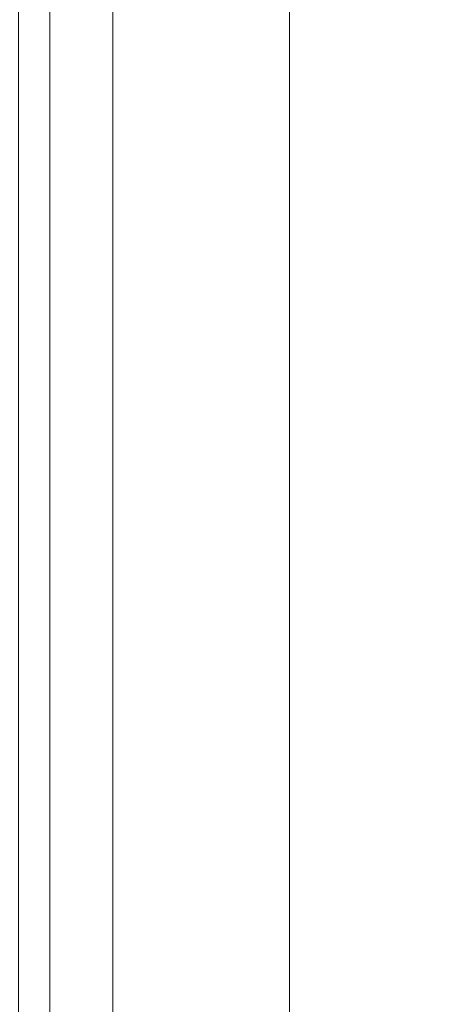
# Model space of a CAD drawing. Header units: inches. Extents: x -412 to -304, y -62 to 18.
# Tile 275 of 656: x -360.296 to -359.756, y -31.147 to -29.916. Entities that reach past the tile are written whole.
import ezdxf

# ---------------------------------------------------------------- set-up
doc = ezdxf.new("R2010")
doc.units = ezdxf.units.IN
doc.header["$LTSCALE"] = 32
doc.header["$MEASUREMENT"] = 0
doc.linetypes.add('Dash Style-1', pattern=[0.083328, 0.041656, -0.041672])
for name, color, linetype, lineweight in [('Black', 7, 'Continuous', 18), ('DashLineFill', 7, 'Dash Style-1', 13), ('Drawing', 7, 'Continuous', 18), ('Metal_HtAdjMech', 7, 'Continuous', 18), ('None', 7, 'Continuous', 18), ('SolidLine', 7, 'Continuous', 15), ('Wood_1-H', 7, 'Continuous', 13)]:
    doc.layers.add(name, color=color, linetype=linetype, lineweight=lineweight)

# ---------------------------------------------------------------- blocks, each defined once
blk = doc.blocks.new('Group-20')
at = {"layer": 'Black'}
for points in [[(-34.5479, 16.5361, 28.9791), (34.5479, 16.5361, 28.9791), (34.5479, -16.5361, 28.9791), (-34.5479, -16.5361, 28.9791)], [(-34.5479, 16.5361, 27.7008), (34.5479, 16.5361, 27.7008), (34.5479, -16.5361, 27.7008), (-34.5479, -16.5361, 27.7008)]]:
    blk.add_3dface(points, dxfattribs=at)
at = {"layer": 'Wood_1-H'}
for points in [[(-35.9649, 17.9531, 28.9988), (35.9649, 17.9531, 28.9988), (35.9649, -17.9531, 28.9988), (-35.9649, -17.9531, 28.9988)], [(-35.9649, 17.9531, 28.9791), (35.9649, 17.9531, 28.9791), (35.9649, -17.9531, 28.9791), (-35.9649, -17.9531, 28.9791)]]:
    blk.add_3dface(points, dxfattribs=at)
blk = doc.blocks.new('MpHtAdjTrough-1095 (3D)')
at = {"layer": 'Black'}
for points in [[(-17.3622, -4.0547, -1.5537), (17.3622, -4.0547, -1.5537), (17.3622, 2.5995, -3.9756), (-17.3622, 2.5995, -3.9756)], [(-17.3622, 2.5917, -4.0365), (17.3622, 2.5917, -4.0365), (17.3622, -4.0751, -1.6099), (-17.3622, -4.0751, -1.6099)]]:
    blk.add_3dface(points, dxfattribs=at)
blk = doc.blocks.new('MPHtAdj-PowerUnit (3D)')
at = {"layer": 'Metal_HtAdjMech'}
blk.add_3dface([(-8.6097, -1.8857, -1.7165), (-17.1646, -1.8857, -1.7165), (-17.1646, 1.8151, -1.7165), (-8.6097, 1.8151, -1.7165)], dxfattribs=at)
for points, invisible_edges in [([(-8.1866, -1.4627, -0.1575), (-17.5706, -1.6792, -0.1575), (-17.5679, -1.7173, -0.1575), (-17.5608, -1.7367, -0.1575)], 9), ([(-8.2139, -1.7366, -0.1575), (-8.2068, -1.7173, -0.1575), (-8.1866, -1.4627, -0.1575), (-17.5608, -1.7367, -0.1575)], 12), ([(-8.2139, -1.7366, -0.1575), (-17.5608, -1.7367, -0.1575), (-17.4671, -1.8691, -0.1575)], 9), ([(-17.4671, -1.8691, -0.1575), (-17.4349, -1.8857, -0.1575), (-8.3397, -1.8857, -0.1575), (-8.2139, -1.7366, -0.1575)], 12), ([(-8.3397, -1.8857, -0.1575), (-17.4349, -1.8857, -0.1575), (-17.1646, -1.8857, -1.7165), (-8.6097, -1.8857, -1.7165)], 10)]:
    blk.add_3dface(points, dxfattribs=dict(at, invisible_edges=invisible_edges))
blk = doc.blocks.new('TEK04-FrameB (3D)')
at = {"layer": 'Metal_HtAdjMech'}
for points, invisible_edges in [([(0, -0.3774, 10.1183), (20.5709, -0.3774, 10.1183), (20.5709, -0.374, 10.1181), (0, -0.374, 10.1181)], 1), ([(0, -0.3809, 10.1187), (20.5709, -0.3809, 10.1187), (20.5709, -0.3774, 10.1183), (0, -0.3774, 10.1183)], 5), ([(0, -0.3842, 10.1195), (20.5709, -0.3842, 10.1195), (20.5709, -0.3809, 10.1187), (0, -0.3809, 10.1187)], 5), ([(20.5709, -0.3774, 11.5353), (8.5728, -0.3774, 11.5353), (8.5728, -0.374, 11.5354), (20.1772, -0.374, 11.5354)], 9), ([(8.5728, -0.3774, 11.5353), (20.5709, -0.3774, 11.5353), (20.5709, -0.3809, 11.5348), (8.5728, -0.3809, 11.5348)], 5), ([(8.5728, -0.3809, 11.5348), (20.5709, -0.3809, 11.5348), (20.5709, -0.3842, 11.5341), (8.5728, -0.3842, 11.5341)], 5), ([(9.252, -0.374, 10.0394), (20.5709, -0.374, 10.0394), (20.5709, -0.3843, 10.0398), (9.252, -0.3843, 10.0398)], 4), ([(9.7047, -0.3843, 11.6137), (18.9567, -0.3843, 11.6137), (18.9567, -0.374, 11.6142), (9.7047, -0.374, 11.6142)], 1), ([(0, -0.3875, 10.1205), (20.5709, -0.3875, 10.1205), (20.5709, -0.3842, 10.1195), (0, -0.3842, 10.1195)], 5), ([(0, -0.3907, 10.1218), (20.5709, -0.3907, 10.1218), (20.5709, -0.3875, 10.1205), (0, -0.3875, 10.1205)], 5), ([(0, -0.3937, 10.1234), (20.5709, -0.3937, 10.1234), (20.5709, -0.3907, 10.1218), (0, -0.3907, 10.1218)], 5), ([(0, -0.3966, 10.1252), (20.5709, -0.3966, 10.1252), (20.5709, -0.3937, 10.1234), (0, -0.3937, 10.1234)], 5), ([(8.5728, -0.3842, 11.5341), (20.5709, -0.3842, 11.5341), (20.5709, -0.3875, 11.5331), (8.5728, -0.3875, 11.5331)], 5), ([(8.5728, -0.3875, 11.5331), (20.5709, -0.3875, 11.5331), (20.5709, -0.3907, 11.5317), (8.5728, -0.3907, 11.5317)], 5), ([(8.5728, -0.3907, 11.5317), (20.5709, -0.3907, 11.5317), (20.5709, -0.3937, 11.5302), (8.5728, -0.3937, 11.5302)], 5), ([(8.5728, -0.3937, 11.5302), (20.5709, -0.3937, 11.5302), (20.5709, -0.3966, 11.5283), (8.5728, -0.3966, 11.5283)], 5), ([(9.252, -0.3843, 10.0398), (20.5709, -0.3843, 10.0398), (20.5709, -0.3945, 10.0412), (9.252, -0.3945, 10.0412)], 5), ([(9.7047, -0.3945, 11.6124), (18.9567, -0.3945, 11.6124), (18.9567, -0.3843, 11.6137), (9.7047, -0.3843, 11.6137)], 5), ([(0, -0.3993, 10.1273), (20.5709, -0.3993, 10.1273), (20.5709, -0.3966, 10.1252), (0, -0.3966, 10.1252)], 5), ([(0, -0.4019, 10.1296), (20.5709, -0.4019, 10.1296), (20.5709, -0.3993, 10.1273), (0, -0.3993, 10.1273)], 5), ([(0, -0.4042, 10.1322), (20.5709, -0.4042, 10.1322), (20.5709, -0.4019, 10.1296), (0, -0.4019, 10.1296)], 5), ([(0, -0.4063, 10.1349), (20.5709, -0.4063, 10.1349), (20.5709, -0.4042, 10.1322), (0, -0.4042, 10.1322)], 5), ([(8.5728, -0.3966, 11.5283), (20.5709, -0.3966, 11.5283), (20.5709, -0.3993, 11.5262), (8.5728, -0.3993, 11.5262)], 5), ([(8.5728, -0.3993, 11.5262), (20.5709, -0.3993, 11.5262), (20.5709, -0.4019, 11.5239), (8.5728, -0.4019, 11.5239)], 5), ([(8.5728, -0.4019, 11.5239), (20.5709, -0.4019, 11.5239), (20.5709, -0.4042, 11.5214), (8.5728, -0.4042, 11.5214)], 5), ([(8.5728, -0.4042, 11.5214), (20.5709, -0.4042, 11.5214), (20.5709, -0.4063, 11.5186), (8.5728, -0.4063, 11.5186)], 5), ([(9.252, -0.3945, 10.0412), (20.5709, -0.3945, 10.0412), (20.5709, -0.4046, 10.0434), (9.252, -0.4046, 10.0434)], 5), ([(9.252, -0.4046, 10.0434), (20.5709, -0.4046, 10.0434), (20.5709, -0.4144, 10.0465), (9.252, -0.4144, 10.0465)], 5), ([(9.7047, -0.4046, 11.6101), (18.9567, -0.4046, 11.6101), (18.9567, -0.3945, 11.6124), (9.7047, -0.3945, 11.6124)], 5), ([(9.7047, -0.4144, 11.6071), (18.9567, -0.4144, 11.6071), (18.9567, -0.4046, 11.6101), (9.7047, -0.4046, 11.6101)], 5), ([(0, -0.4081, 10.1378), (20.5709, -0.4081, 10.1378), (20.5709, -0.4063, 10.1349), (0, -0.4063, 10.1349)], 5), ([(0, -0.4097, 10.1408), (20.5709, -0.4097, 10.1408), (20.5709, -0.4081, 10.1378), (0, -0.4081, 10.1378)], 5), ([(0, -0.411, 10.144), (20.5709, -0.411, 10.144), (20.5709, -0.4097, 10.1408), (0, -0.4097, 10.1408)], 5), ([(0, -0.412, 10.1473), (20.5709, -0.412, 10.1473), (20.5709, -0.411, 10.144), (0, -0.411, 10.144)], 5), ([(0, -0.4128, 10.1506), (20.5709, -0.4128, 10.1506), (20.5709, -0.412, 10.1473), (0, -0.412, 10.1473)], 5), ([(0, -0.4132, 10.154), (20.5709, -0.4132, 10.154), (20.5709, -0.4128, 10.1506), (0, -0.4128, 10.1506)], 5), ([(20.5709, -0.4132, 10.154), (0, -0.4132, 10.154), (7.8199, -0.4134, 10.1575), (12.997, -0.4134, 10.1575)], 11), ([(8.5728, -0.4063, 11.5186), (20.5709, -0.4063, 11.5186), (20.5709, -0.4081, 11.5157), (8.5728, -0.4081, 11.5157)], 5), ([(8.5728, -0.4081, 11.5157), (20.5709, -0.4081, 11.5157), (20.5709, -0.4097, 11.5127), (8.5728, -0.4097, 11.5127)], 5), ([(8.5728, -0.4097, 11.5127), (20.5709, -0.4097, 11.5127), (20.5709, -0.411, 11.5095), (8.5728, -0.411, 11.5095)], 5), ([(8.5728, -0.411, 11.5095), (20.5709, -0.411, 11.5095), (20.5709, -0.412, 11.5063), (8.5728, -0.412, 11.5063)], 5), ([(8.5728, -0.412, 11.5063), (20.5709, -0.412, 11.5063), (20.5709, -0.4128, 11.5029), (8.5728, -0.4128, 11.5029)], 5), ([(8.5728, -0.4128, 11.5029), (20.5709, -0.4128, 11.5029), (20.5709, -0.4132, 11.4995), (8.5728, -0.4132, 11.4995)], 5), ([(8.5728, -0.4132, 11.4995), (20.5709, -0.4132, 11.4995), (18.0561, -0.4134, 11.4961), (12.997, -0.4134, 11.4961)], 11), ([(9.252, -0.4144, 10.0465), (20.5709, -0.4144, 10.0465), (20.5709, -0.4239, 10.0504), (9.252, -0.4239, 10.0504)], 5), ([(9.7047, -0.4239, 11.6031), (18.9567, -0.4239, 11.6031), (18.9567, -0.4144, 11.6071), (9.7047, -0.4144, 11.6071)], 5), ([(20.5709, -0.4132, 10.154), (12.997, -0.4134, 10.1575), (18.0561, -0.4134, 10.1575)], 9), ([(12.997, -0.4134, 11.3386), (17.3754, -0.4134, 10.9979), (17.3607, -0.4134, 10.9933)], 9), ([(12.997, -0.4134, 11.3386), (18.0561, -0.4134, 11.3386), (17.3905, -0.4134, 11.0012), (17.3754, -0.4134, 10.9979)], 11), ([(18.0561, -0.4134, 10.1575), (12.997, -0.4134, 10.1575), (17.3327, -0.4134, 10.6733), (17.3464, -0.4134, 10.6662)], 10), ([(12.997, -0.4134, 11.4961), (18.0561, -0.4134, 11.4961), (18.0561, -0.4134, 11.3386), (12.997, -0.4134, 11.3386)], 14), ([(17.3464, -0.4134, 10.6662), (17.3607, -0.4134, 10.6603), (18.0561, -0.4134, 10.1575)], 10), ([(18.0561, -0.4134, 10.1575), (17.3607, -0.4134, 10.6603), (17.3754, -0.4134, 10.6556)], 9), ([(17.3607, -0.4134, 10.6603), (17.3607, -0.4921, 10.6603), (17.3754, -0.4921, 10.6556), (17.3754, -0.4134, 10.6556)], 5), ([(17.3754, -0.4134, 10.9979), (17.3754, -0.4921, 10.9979), (17.3607, -0.4921, 10.9933), (17.3607, -0.4134, 10.9933)], 5), ([(17.3754, -0.4134, 10.6556), (17.3905, -0.4134, 10.6523), (18.0561, -0.4134, 10.1575)], 10), ([(17.3754, -0.4134, 10.6556), (17.3754, -0.4921, 10.6556), (17.3905, -0.4921, 10.6523), (17.3905, -0.4134, 10.6523)], 5), ([(17.3905, -0.4134, 11.0012), (17.3905, -0.4921, 11.0012), (17.3754, -0.4921, 10.9979), (17.3754, -0.4134, 10.9979)], 5), ([(17.4058, -0.4134, 11.0033), (17.3905, -0.4134, 11.0012), (18.0561, -0.4134, 11.3386)], 10), ([(18.0561, -0.4134, 10.1575), (17.3905, -0.4134, 10.6523), (17.4058, -0.4134, 10.6503)], 9), ([(17.3905, -0.4134, 10.6523), (17.3905, -0.4921, 10.6523), (17.4058, -0.4921, 10.6503), (17.4058, -0.4134, 10.6503)], 5), ([(17.4058, -0.4134, 11.0033), (17.4058, -0.4921, 11.0033), (17.3905, -0.4921, 11.0012), (17.3905, -0.4134, 11.0012)], 5), ([(18.0561, -0.4134, 11.3386), (17.4213, -0.4134, 11.0039), (17.4058, -0.4134, 11.0033)], 9), ([(17.4058, -0.4134, 10.6503), (17.4213, -0.4134, 10.6496), (18.0561, -0.4134, 10.1575)], 10), ([(17.4058, -0.4134, 10.6503), (17.4058, -0.4921, 10.6503), (17.4213, -0.4921, 10.6496), (17.4213, -0.4134, 10.6496)], 5), ([(17.4213, -0.4134, 11.0039), (17.4213, -0.4921, 11.0039), (17.4058, -0.4921, 11.0033), (17.4058, -0.4134, 11.0033)], 5), ([(17.4367, -0.4134, 11.0033), (17.4213, -0.4134, 11.0039), (18.0561, -0.4134, 11.3386)], 10), ([(18.0561, -0.4134, 10.1575), (17.4213, -0.4134, 10.6496), (17.4367, -0.4134, 10.6503)], 9), ([(17.4213, -0.4134, 10.6496), (17.4213, -0.4921, 10.6496), (17.4367, -0.4921, 10.6503), (17.4367, -0.4134, 10.6503)], 5), ([(17.4367, -0.4134, 11.0033), (17.4367, -0.4921, 11.0033), (17.4213, -0.4921, 11.0039), (17.4213, -0.4134, 11.0039)], 5), ([(18.0561, -0.4134, 11.3386), (17.452, -0.4134, 11.0012), (17.4367, -0.4134, 11.0033)], 9), ([(17.4367, -0.4134, 10.6503), (17.452, -0.4134, 10.6523), (18.0561, -0.4134, 10.1575)], 10), ([(17.4367, -0.4134, 10.6503), (17.4367, -0.4921, 10.6503), (17.452, -0.4921, 10.6523), (17.452, -0.4134, 10.6523)], 5), ([(17.452, -0.4134, 11.0012), (17.452, -0.4921, 11.0012), (17.4367, -0.4921, 11.0033), (17.4367, -0.4134, 11.0033)], 5), ([(17.4671, -0.4134, 10.9979), (17.452, -0.4134, 11.0012), (18.0561, -0.4134, 11.3386)], 10), ([(18.0561, -0.4134, 10.1575), (17.452, -0.4134, 10.6523), (17.4671, -0.4134, 10.6556)], 9), ([(17.452, -0.4134, 10.6523), (17.452, -0.4921, 10.6523), (17.4671, -0.4921, 10.6556), (17.4671, -0.4134, 10.6556)], 5), ([(17.4671, -0.4134, 10.9979), (17.4671, -0.4921, 10.9979), (17.452, -0.4921, 11.0012), (17.452, -0.4134, 11.0012)], 5), ([(18.0561, -0.4134, 11.3386), (17.4819, -0.4134, 10.9933), (17.4671, -0.4134, 10.9979)], 9), ([(17.4671, -0.4134, 10.6556), (17.4819, -0.4134, 10.6603), (18.0561, -0.4134, 10.1575)], 10), ([(17.4671, -0.4134, 10.6556), (17.4671, -0.4921, 10.6556), (17.4819, -0.4921, 10.6603), (17.4819, -0.4134, 10.6603)], 5), ([(17.4819, -0.4134, 10.9933), (17.4819, -0.4921, 10.9933), (17.4671, -0.4921, 10.9979), (17.4671, -0.4134, 10.9979)], 5), ([(17.4961, -0.4134, 10.9873), (17.4819, -0.4134, 10.9933), (18.0561, -0.4134, 11.3386)], 10), ([(18.0561, -0.4134, 10.1575), (17.4819, -0.4134, 10.6603), (17.4961, -0.4134, 10.6662)], 9), ([(17.4819, -0.4134, 10.6603), (17.4819, -0.4921, 10.6603), (17.4961, -0.4921, 10.6662), (17.4961, -0.4134, 10.6662)], 5), ([(17.4961, -0.4134, 10.9873), (17.4961, -0.4921, 10.9873), (17.4819, -0.4921, 10.9933), (17.4819, -0.4134, 10.9933)], 5), ([(18.0561, -0.4134, 11.3386), (17.5098, -0.4134, 10.9802), (17.4961, -0.4134, 10.9873)], 9), ([(17.4961, -0.4134, 10.6662), (17.5098, -0.4134, 10.6733), (18.0561, -0.4134, 10.1575)], 10), ([(17.4961, -0.4134, 10.6662), (17.4961, -0.4921, 10.6662), (17.5098, -0.4921, 10.6733), (17.5098, -0.4134, 10.6733)], 5), ([(17.5098, -0.4134, 10.9802), (17.5098, -0.4921, 10.9802), (17.4961, -0.4921, 10.9873), (17.4961, -0.4134, 10.9873)], 5), ([(18.0561, -0.4134, 11.3386), (17.5229, -0.4134, 10.9719), (17.5098, -0.4134, 10.9802)], 9), ([(18.0561, -0.4134, 10.1575), (17.5098, -0.4134, 10.6733), (17.5229, -0.4134, 10.6816)], 9), ([(17.5098, -0.4134, 10.6733), (17.5098, -0.4921, 10.6733), (17.5229, -0.4921, 10.6816), (17.5229, -0.4134, 10.6816)], 5), ([(17.5229, -0.4134, 10.9719), (17.5229, -0.4921, 10.9719), (17.5098, -0.4921, 10.9802), (17.5098, -0.4134, 10.9802)], 5), ([(17.5351, -0.4134, 10.9625), (17.5229, -0.4134, 10.9719), (18.0561, -0.4134, 11.3386)], 10), ([(17.5229, -0.4134, 10.6816), (17.5351, -0.4134, 10.6911), (18.0561, -0.4134, 10.1575)], 10), ([(17.5229, -0.4134, 10.6816), (17.5229, -0.4921, 10.6816), (17.5351, -0.4921, 10.6911), (17.5351, -0.4134, 10.6911)], 5), ([(17.5351, -0.4134, 10.9625), (17.5351, -0.4921, 10.9625), (17.5229, -0.4921, 10.9719), (17.5229, -0.4134, 10.9719)], 5), ([(18.0561, -0.4134, 11.3386), (18.0561, -0.4134, 10.9596), (17.5382, -0.4134, 10.9596), (17.5351, -0.4134, 10.9625)], 11), ([(17.5351, -0.4134, 10.6911), (17.5465, -0.4134, 10.7015), (18.0561, -0.4134, 10.1575)], 10), ([(17.5351, -0.4134, 10.6911), (17.5351, -0.4921, 10.6911), (17.5465, -0.4921, 10.7015), (17.5465, -0.4134, 10.7015)], 5), ([(17.5382, -0.4921, 10.9596), (17.5351, -0.4921, 10.9625), (17.5351, -0.4134, 10.9625), (17.5382, -0.4134, 10.9596)], 10), ([(17.5465, -0.4134, 10.952), (17.5382, -0.4134, 10.9596), (18.0561, -0.4134, 10.9596)], 10), ([(17.5382, -0.4134, 10.9596), (17.5465, -0.4134, 10.952), (17.5465, -0.4921, 10.952), (17.5382, -0.4921, 10.9596)], 10), ([(18.0561, -0.4134, 10.1575), (17.5465, -0.4134, 10.7015), (17.557, -0.4134, 10.7129)], 9), ([(17.557, -0.4134, 10.9407), (17.5465, -0.4134, 10.952), (18.0561, -0.4134, 10.9596)], 10), ([(17.5465, -0.4134, 10.7015), (17.5465, -0.4921, 10.7015), (17.557, -0.4921, 10.7129), (17.557, -0.4134, 10.7129)], 5), ([(17.557, -0.4134, 10.9407), (17.557, -0.4921, 10.9407), (17.5465, -0.4921, 10.952), (17.5465, -0.4134, 10.952)], 5), ([(18.0561, -0.4134, 10.1575), (17.557, -0.4134, 10.7129), (17.5664, -0.4134, 10.7252)], 9), ([(17.5664, -0.4134, 10.9284), (17.557, -0.4134, 10.9407), (18.0561, -0.4134, 10.9596)], 10), ([(17.557, -0.4134, 10.7129), (17.557, -0.4921, 10.7129), (17.5664, -0.4921, 10.7252), (17.5664, -0.4134, 10.7252)], 5), ([(17.5664, -0.4134, 10.9284), (17.5664, -0.4921, 10.9284), (17.557, -0.4921, 10.9407), (17.557, -0.4134, 10.9407)], 5), ([(18.0561, -0.4134, 10.9596), (17.5747, -0.4134, 10.9154), (17.5664, -0.4134, 10.9284)], 9), ([(17.5664, -0.4134, 10.7252), (17.5747, -0.4134, 10.7382), (18.0561, -0.4134, 10.1575)], 10), ([(17.5664, -0.4134, 10.7252), (17.5664, -0.4921, 10.7252), (17.5747, -0.4921, 10.7382), (17.5747, -0.4134, 10.7382)], 5), ([(17.5747, -0.4134, 10.9154), (17.5747, -0.4921, 10.9154), (17.5664, -0.4921, 10.9284), (17.5664, -0.4134, 10.9284)], 5), ([(18.0561, -0.4134, 10.1575), (17.5747, -0.4134, 10.7382), (17.5818, -0.4134, 10.7519)], 9), ([(17.5818, -0.4134, 10.9016), (17.5747, -0.4134, 10.9154), (18.0561, -0.4134, 10.9596)], 10), ([(17.5747, -0.4134, 10.7382), (17.5747, -0.4921, 10.7382), (17.5818, -0.4921, 10.7519), (17.5818, -0.4134, 10.7519)], 5), ([(17.5818, -0.4134, 10.9016), (17.5818, -0.4921, 10.9016), (17.5747, -0.4921, 10.9154), (17.5747, -0.4134, 10.9154)], 5), ([(18.0561, -0.4134, 10.9596), (17.5877, -0.4134, 10.8874), (17.5818, -0.4134, 10.9016)], 9), ([(17.5818, -0.4134, 10.7519), (17.5877, -0.4134, 10.7662), (18.0561, -0.4134, 10.1575)], 10), ([(17.5818, -0.4134, 10.7519), (17.5818, -0.4921, 10.7519), (17.5877, -0.4921, 10.7662), (17.5877, -0.4134, 10.7662)], 5), ([(17.5877, -0.4134, 10.8874), (17.5877, -0.4921, 10.8874), (17.5818, -0.4921, 10.9016), (17.5818, -0.4134, 10.9016)], 5), ([(18.0561, -0.4134, 10.9596), (18.0561, -0.4134, 10.1575), (17.5877, -0.4134, 10.7662), (17.5924, -0.4134, 10.7809)], 11), ([(17.5924, -0.4134, 10.8726), (17.5877, -0.4134, 10.8874), (18.0561, -0.4134, 10.9596)], 10), ([(17.5877, -0.4134, 10.7662), (17.5877, -0.4921, 10.7662), (17.5924, -0.4921, 10.7809), (17.5924, -0.4134, 10.7809)], 5), ([(17.5924, -0.4134, 10.8726), (17.5924, -0.4921, 10.8726), (17.5877, -0.4921, 10.8874), (17.5877, -0.4134, 10.8874)], 5), ([(18.0561, -0.4134, 10.9596), (17.5957, -0.4134, 10.8575), (17.5924, -0.4134, 10.8726)], 9), ([(17.5924, -0.4134, 10.7809), (17.5957, -0.4134, 10.796), (18.0561, -0.4134, 10.9596)], 10), ([(17.5924, -0.4134, 10.7809), (17.5924, -0.4921, 10.7809), (17.5957, -0.4921, 10.796), (17.5957, -0.4134, 10.796)], 5), ([(17.5957, -0.4134, 10.8575), (17.5957, -0.4921, 10.8575), (17.5924, -0.4921, 10.8726), (17.5924, -0.4134, 10.8726)], 5), ([(18.0561, -0.4134, 10.9596), (17.5957, -0.4134, 10.796), (17.5978, -0.4134, 10.8113)], 9), ([(17.5978, -0.4134, 10.8422), (17.5957, -0.4134, 10.8575), (18.0561, -0.4134, 10.9596)], 10), ([(17.5957, -0.4134, 10.796), (17.5957, -0.4921, 10.796), (17.5978, -0.4921, 10.8113), (17.5978, -0.4134, 10.8113)], 5), ([(17.5978, -0.4134, 10.8422), (17.5978, -0.4921, 10.8422), (17.5957, -0.4921, 10.8575), (17.5957, -0.4134, 10.8575)], 5), ([(18.0561, -0.4134, 10.9596), (17.5978, -0.4134, 10.8113), (17.5984, -0.4134, 10.8268)], 9), ([(17.5984, -0.4134, 10.8268), (17.5978, -0.4134, 10.8422), (18.0561, -0.4134, 10.9596)], 10), ([(17.5978, -0.4134, 10.8113), (17.5978, -0.4921, 10.8113), (17.5984, -0.4921, 10.8268), (17.5984, -0.4134, 10.8268)], 5), ([(17.5984, -0.4134, 10.8268), (17.5984, -0.4921, 10.8268), (17.5978, -0.4921, 10.8422), (17.5978, -0.4134, 10.8422)], 5), ([(20.5709, -0.4132, 10.154), (18.0561, -0.4134, 10.1575), (19.1486, -0.4134, 10.1575)], 9), ([(20.5709, -0.4132, 11.4995), (19.1486, -0.4134, 11.4961), (18.0561, -0.4134, 11.4961)], 9), ([(19.1486, -0.4134, 10.1575), (18.0561, -0.4134, 10.1575), (18.5946, -0.4134, 10.7385), (18.6024, -0.4134, 10.7382)], 10), ([(18.0561, -0.4134, 10.1575), (18.5794, -0.4134, 10.7412), (18.587, -0.4134, 10.7395)], 9), ([(18.587, -0.4134, 10.7395), (18.5946, -0.4134, 10.7385), (18.0561, -0.4134, 10.1575)], 10), ([(18.0561, -0.4134, 10.1575), (18.5721, -0.4134, 10.7435), (18.5794, -0.4134, 10.7412)], 9), ([(18.0561, -0.4134, 10.1575), (18.5649, -0.4134, 10.7465), (18.5721, -0.4134, 10.7435)], 9), ([(18.0561, -0.4134, 10.1575), (18.5516, -0.4134, 10.7542), (18.5581, -0.4134, 10.7501)], 9), ([(18.5581, -0.4134, 10.7501), (18.5649, -0.4134, 10.7465), (18.0561, -0.4134, 10.1575)], 10), ([(18.0561, -0.4134, 10.1575), (18.5397, -0.4134, 10.7641), (18.5454, -0.4134, 10.7589)], 9), ([(18.5454, -0.4134, 10.7589), (18.5516, -0.4134, 10.7542), (18.0561, -0.4134, 10.1575)], 10), ([(18.0561, -0.4134, 10.1575), (18.5298, -0.4134, 10.776), (18.5345, -0.4134, 10.7698)], 9), ([(18.0561, -0.4134, 10.9596), (18.5946, -0.4134, 10.915), (18.587, -0.4134, 10.914)], 9), ([(18.5345, -0.4134, 10.7698), (18.5397, -0.4134, 10.7641), (18.0561, -0.4134, 10.1575)], 10), ([(18.0561, -0.4134, 10.1575), (18.5221, -0.4134, 10.7893), (18.5256, -0.4134, 10.7825)], 9), ([(18.0561, -0.4134, 10.9596), (19.1486, -0.4134, 10.9596), (18.6024, -0.4134, 10.9154), (18.5946, -0.4134, 10.915)], 11), ([(18.5256, -0.4134, 10.7825), (18.5298, -0.4134, 10.776), (18.0561, -0.4134, 10.1575)], 10), ([(18.0561, -0.4134, 10.1575), (18.0561, -0.4134, 10.9596), (18.5168, -0.4134, 10.8038), (18.5191, -0.4134, 10.7965)], 11), ([(18.0561, -0.4134, 10.9596), (18.5138, -0.4134, 10.8268), (18.5141, -0.4134, 10.8191)], 9), ([(18.0561, -0.4134, 10.9596), (18.5151, -0.4134, 10.8422), (18.5141, -0.4134, 10.8345)], 9), ([(18.587, -0.4134, 10.914), (18.5794, -0.4134, 10.9123), (18.0561, -0.4134, 10.9596)], 10), ([(18.5191, -0.4134, 10.7965), (18.5221, -0.4134, 10.7893), (18.0561, -0.4134, 10.1575)], 10), ([(18.5141, -0.4134, 10.8191), (18.5151, -0.4134, 10.8114), (18.0561, -0.4134, 10.9596)], 10), ([(18.0561, -0.4134, 10.9596), (18.5168, -0.4134, 10.8497), (18.5151, -0.4134, 10.8422)], 9), ([(18.0561, -0.4134, 10.9596), (18.5221, -0.4134, 10.8642), (18.5191, -0.4134, 10.8571)], 9), ([(18.0561, -0.4134, 10.9596), (18.5298, -0.4134, 10.8776), (18.5256, -0.4134, 10.8711)], 9), ([(18.0561, -0.4134, 10.9596), (18.5649, -0.4134, 10.9071), (18.5581, -0.4134, 10.9035)], 9), ([(18.5794, -0.4134, 10.9123), (18.5721, -0.4134, 10.91), (18.0561, -0.4134, 10.9596)], 10), ([(18.5141, -0.4134, 10.8345), (18.5138, -0.4134, 10.8268), (18.0561, -0.4134, 10.9596)], 10), ([(18.5256, -0.4134, 10.8711), (18.5221, -0.4134, 10.8642), (18.0561, -0.4134, 10.9596)], 10), ([(18.0561, -0.4134, 10.9596), (18.5397, -0.4134, 10.8894), (18.5345, -0.4134, 10.8837)], 9), ([(18.0561, -0.4134, 10.9596), (18.5516, -0.4134, 10.8993), (18.5454, -0.4134, 10.8946)], 9), ([(18.5721, -0.4134, 10.91), (18.5649, -0.4134, 10.9071), (18.0561, -0.4134, 10.9596)], 10), ([(18.5151, -0.4134, 10.8114), (18.5168, -0.4134, 10.8038), (18.0561, -0.4134, 10.9596)], 10), ([(18.5345, -0.4134, 10.8837), (18.5298, -0.4134, 10.8776), (18.0561, -0.4134, 10.9596)], 10), ([(18.5581, -0.4134, 10.9035), (18.5516, -0.4134, 10.8993), (18.0561, -0.4134, 10.9596)], 10), ([(18.5454, -0.4134, 10.8946), (18.5397, -0.4134, 10.8894), (18.0561, -0.4134, 10.9596)], 10), ([(18.5191, -0.4134, 10.8571), (18.5168, -0.4134, 10.8497), (18.0561, -0.4134, 10.9596)], 10), ([(18.0561, -0.4134, 11.4961), (19.1486, -0.4134, 11.4961), (19.1486, -0.4134, 11.3386), (18.0561, -0.4134, 11.3386)], 14), ([(18.0561, -0.4134, 11.3386), (19.1486, -0.4134, 11.3386), (19.1486, -0.4134, 10.9596), (18.0561, -0.4134, 10.9596)], 15), ([(18.5138, -0.4134, 10.8268), (18.5138, -0.4921, 10.8268), (18.5141, -0.4921, 10.8191), (18.5141, -0.4134, 10.8191)], 5), ([(18.5141, -0.4134, 10.8345), (18.5141, -0.4921, 10.8345), (18.5138, -0.4921, 10.8268), (18.5138, -0.4134, 10.8268)], 5), ([(18.5141, -0.4134, 10.8191), (18.5141, -0.4921, 10.8191), (18.5151, -0.4921, 10.8114), (18.5151, -0.4134, 10.8114)], 5), ([(18.5151, -0.4134, 10.8422), (18.5151, -0.4921, 10.8422), (18.5141, -0.4921, 10.8345), (18.5141, -0.4134, 10.8345)], 5), ([(18.5151, -0.4134, 10.8114), (18.5151, -0.4921, 10.8114), (18.5168, -0.4921, 10.8038), (18.5168, -0.4134, 10.8038)], 5), ([(18.5168, -0.4134, 10.8497), (18.5168, -0.4921, 10.8497), (18.5151, -0.4921, 10.8422), (18.5151, -0.4134, 10.8422)], 5), ([(18.5168, -0.4134, 10.8038), (18.5168, -0.4921, 10.8038), (18.5191, -0.4921, 10.7965), (18.5191, -0.4134, 10.7965)], 5), ([(18.5191, -0.4134, 10.8571), (18.5191, -0.4921, 10.8571), (18.5168, -0.4921, 10.8497), (18.5168, -0.4134, 10.8497)], 5), ([(18.5191, -0.4134, 10.7965), (18.5191, -0.4921, 10.7965), (18.5221, -0.4921, 10.7893), (18.5221, -0.4134, 10.7893)], 5), ([(18.5221, -0.4134, 10.8642), (18.5221, -0.4921, 10.8642), (18.5191, -0.4921, 10.8571), (18.5191, -0.4134, 10.8571)], 5), ([(18.5221, -0.4134, 10.7893), (18.5221, -0.4921, 10.7893), (18.5256, -0.4921, 10.7825), (18.5256, -0.4134, 10.7825)], 5), ([(18.5256, -0.4134, 10.8711), (18.5256, -0.4921, 10.8711), (18.5221, -0.4921, 10.8642), (18.5221, -0.4134, 10.8642)], 5), ([(18.5256, -0.4134, 10.7825), (18.5256, -0.4921, 10.7825), (18.5298, -0.4921, 10.776), (18.5298, -0.4134, 10.776)], 5), ([(18.5298, -0.4134, 10.8776), (18.5298, -0.4921, 10.8776), (18.5256, -0.4921, 10.8711), (18.5256, -0.4134, 10.8711)], 5), ([(18.5298, -0.4134, 10.776), (18.5298, -0.4921, 10.776), (18.5345, -0.4921, 10.7698), (18.5345, -0.4134, 10.7698)], 5), ([(18.5345, -0.4134, 10.8837), (18.5345, -0.4921, 10.8837), (18.5298, -0.4921, 10.8776), (18.5298, -0.4134, 10.8776)], 5), ([(18.5345, -0.4134, 10.7698), (18.5345, -0.4921, 10.7698), (18.5397, -0.4921, 10.7641), (18.5397, -0.4134, 10.7641)], 5), ([(18.5397, -0.4134, 10.8894), (18.5397, -0.4921, 10.8894), (18.5345, -0.4921, 10.8837), (18.5345, -0.4134, 10.8837)], 5), ([(18.5397, -0.4134, 10.7641), (18.5397, -0.4921, 10.7641), (18.5454, -0.4921, 10.7589), (18.5454, -0.4134, 10.7589)], 5), ([(18.5454, -0.4134, 10.8946), (18.5454, -0.4921, 10.8946), (18.5397, -0.4921, 10.8894), (18.5397, -0.4134, 10.8894)], 5), ([(18.5454, -0.4134, 10.7589), (18.5454, -0.4921, 10.7589), (18.5516, -0.4921, 10.7542), (18.5516, -0.4134, 10.7542)], 5), ([(18.5516, -0.4134, 10.8993), (18.5516, -0.4921, 10.8993), (18.5454, -0.4921, 10.8946), (18.5454, -0.4134, 10.8946)], 5), ([(18.5516, -0.4134, 10.7542), (18.5516, -0.4921, 10.7542), (18.5581, -0.4921, 10.7501), (18.5581, -0.4134, 10.7501)], 5), ([(18.5581, -0.4134, 10.9035), (18.5581, -0.4921, 10.9035), (18.5516, -0.4921, 10.8993), (18.5516, -0.4134, 10.8993)], 5), ([(18.5581, -0.4134, 10.7501), (18.5581, -0.4921, 10.7501), (18.5649, -0.4921, 10.7465), (18.5649, -0.4134, 10.7465)], 5), ([(18.5649, -0.4134, 10.9071), (18.5649, -0.4921, 10.9071), (18.5581, -0.4921, 10.9035), (18.5581, -0.4134, 10.9035)], 5), ([(18.5649, -0.4134, 10.7465), (18.5649, -0.4921, 10.7465), (18.5721, -0.4921, 10.7435), (18.5721, -0.4134, 10.7435)], 5), ([(18.5721, -0.4134, 10.91), (18.5721, -0.4921, 10.91), (18.5649, -0.4921, 10.9071), (18.5649, -0.4134, 10.9071)], 5), ([(18.5721, -0.4134, 10.7435), (18.5721, -0.4921, 10.7435), (18.5794, -0.4921, 10.7412), (18.5794, -0.4134, 10.7412)], 5), ([(18.5794, -0.4134, 10.9123), (18.5794, -0.4921, 10.9123), (18.5721, -0.4921, 10.91), (18.5721, -0.4134, 10.91)], 5), ([(18.5794, -0.4134, 10.7412), (18.5794, -0.4921, 10.7412), (18.587, -0.4921, 10.7395), (18.587, -0.4134, 10.7395)], 5), ([(18.587, -0.4134, 10.914), (18.587, -0.4921, 10.914), (18.5794, -0.4921, 10.9123), (18.5794, -0.4134, 10.9123)], 5), ([(18.587, -0.4134, 10.7395), (18.587, -0.4921, 10.7395), (18.5946, -0.4921, 10.7385), (18.5946, -0.4134, 10.7385)], 5), ([(18.5946, -0.4134, 10.915), (18.5946, -0.4921, 10.915), (18.587, -0.4921, 10.914), (18.587, -0.4134, 10.914)], 5), ([(18.5946, -0.4134, 10.7385), (18.5946, -0.4921, 10.7385), (18.6024, -0.4921, 10.7382), (18.6024, -0.4134, 10.7382)], 5), ([(18.6024, -0.4134, 10.9154), (18.6024, -0.4921, 10.9154), (18.5946, -0.4921, 10.915), (18.5946, -0.4134, 10.915)], 5), ([(9.252, -0.4239, 10.0504), (20.5709, -0.4239, 10.0504), (20.5709, -0.4331, 10.0552), (9.252, -0.4331, 10.0552)], 5), ([(9.7047, -0.4331, 11.5983), (18.9567, -0.4331, 11.5983), (18.9567, -0.4239, 11.6031), (9.7047, -0.4239, 11.6031)], 5), ([(9.252, -0.4331, 10.0552), (20.5709, -0.4331, 10.0552), (20.5709, -0.4418, 10.0607), (9.252, -0.4418, 10.0607)], 5), ([(9.252, -0.4418, 10.0607), (20.5709, -0.4418, 10.0607), (20.5709, -0.4499, 10.067), (9.252, -0.4499, 10.067)], 5), ([(9.7047, -0.4418, 11.5928), (18.9567, -0.4418, 11.5928), (18.9567, -0.4331, 11.5983), (9.7047, -0.4331, 11.5983)], 5), ([(9.7047, -0.4499, 11.5865), (18.9567, -0.4499, 11.5865), (18.9567, -0.4418, 11.5928), (9.7047, -0.4418, 11.5928)], 5), ([(9.252, -0.4499, 10.067), (20.5709, -0.4499, 10.067), (20.5709, -0.4575, 10.074), (9.252, -0.4575, 10.074)], 5), ([(9.7047, -0.4575, 11.5796), (18.9567, -0.4575, 11.5796), (18.9567, -0.4499, 11.5865), (9.7047, -0.4499, 11.5865)], 5), ([(9.252, -0.4575, 10.074), (20.5709, -0.4575, 10.074), (20.5709, -0.4645, 10.0816), (9.252, -0.4645, 10.0816)], 5), ([(9.252, -0.4645, 10.0816), (20.5709, -0.4645, 10.0816), (20.5709, -0.4708, 10.0897), (9.252, -0.4708, 10.0897)], 5), ([(9.7047, -0.4645, 11.572), (18.9567, -0.4645, 11.572), (18.9567, -0.4575, 11.5796), (9.7047, -0.4575, 11.5796)], 5), ([(9.7047, -0.4708, 11.5638), (18.9567, -0.4708, 11.5638), (18.9567, -0.4645, 11.572), (9.7047, -0.4645, 11.572)], 5), ([(9.252, -0.4708, 10.0897), (20.5709, -0.4708, 10.0897), (20.5709, -0.4763, 10.0984), (9.252, -0.4763, 10.0984)], 5), ([(9.252, -0.4763, 10.0984), (20.5709, -0.4763, 10.0984), (20.5709, -0.4811, 10.1076), (9.252, -0.4811, 10.1076)], 5), ([(9.7047, -0.4763, 11.5551), (18.9567, -0.4763, 11.5551), (18.9567, -0.4708, 11.5638), (9.7047, -0.4708, 11.5638)], 5), ([(9.7047, -0.4811, 11.546), (18.9567, -0.4811, 11.546), (18.9567, -0.4763, 11.5551), (9.7047, -0.4763, 11.5551)], 5), ([(9.252, -0.4811, 10.1076), (20.5709, -0.4811, 10.1076), (20.5709, -0.485, 10.1171), (9.252, -0.485, 10.1171)], 5), ([(9.252, -0.485, 10.1171), (20.5709, -0.485, 10.1171), (20.5709, -0.4881, 10.1269), (9.252, -0.4881, 10.1269)], 5), ([(9.252, -0.4881, 10.1269), (20.5709, -0.4881, 10.1269), (20.5709, -0.4903, 10.137), (9.252, -0.4903, 10.137)], 5), ([(9.252, -0.4903, 10.137), (20.5709, -0.4903, 10.137), (20.5709, -0.4917, 10.1472), (9.252, -0.4917, 10.1472)], 5), ([(12.997, -0.4921, 10.1575), (9.252, -0.4921, 10.1575), (9.252, -0.4917, 10.1472), (20.5709, -0.4917, 10.1472)], 12), ([(9.7047, -0.485, 11.5365), (18.9567, -0.485, 11.5365), (18.9567, -0.4811, 11.546), (9.7047, -0.4811, 11.546)], 5), ([(9.7047, -0.4881, 11.5266), (18.9567, -0.4881, 11.5266), (18.9567, -0.485, 11.5365), (9.7047, -0.485, 11.5365)], 5), ([(9.7047, -0.4903, 11.5166), (18.9567, -0.4903, 11.5166), (18.9567, -0.4881, 11.5266), (9.7047, -0.4881, 11.5266)], 5), ([(9.7047, -0.4917, 11.5064), (18.9567, -0.4917, 11.5064), (18.9567, -0.4903, 11.5166), (9.7047, -0.4903, 11.5166)], 5), ([(18.9567, -0.4917, 11.5064), (9.7047, -0.4917, 11.5064), (12.997, -0.4921, 11.4961), (18.0561, -0.4921, 11.4961)], 11), ([(18.0561, -0.4921, 10.1575), (12.997, -0.4921, 10.1575), (20.5709, -0.4917, 10.1472)], 10), ([(12.997, -0.4921, 10.1575), (18.0561, -0.4921, 10.1575), (17.3905, -0.4921, 10.6523), (17.3754, -0.4921, 10.6556)], 10), ([(17.3754, -0.4921, 10.6556), (17.3607, -0.4921, 10.6603), (12.997, -0.4921, 10.1575)], 10), ([(17.3464, -0.4921, 10.9873), (18.0561, -0.4921, 11.3386), (12.997, -0.4921, 11.3386)], 11), ([(18.0561, -0.4921, 11.4961), (12.997, -0.4921, 11.4961), (12.997, -0.4921, 11.3386), (18.0561, -0.4921, 11.3386)], 14), ([(18.0561, -0.4921, 11.3386), (17.3464, -0.4921, 10.9873), (17.3607, -0.4921, 10.9933)], 9), ([(17.3607, -0.4921, 10.9933), (17.3754, -0.4921, 10.9979), (18.0561, -0.4921, 11.3386)], 10), ([(18.0561, -0.4921, 11.3386), (17.3754, -0.4921, 10.9979), (17.3905, -0.4921, 11.0012)], 9), ([(17.4058, -0.4921, 10.6503), (17.3905, -0.4921, 10.6523), (18.0561, -0.4921, 10.1575)], 10), ([(18.0561, -0.4921, 11.3386), (17.3905, -0.4921, 11.0012), (17.4058, -0.4921, 11.0033)], 9), ([(18.0561, -0.4921, 10.1575), (17.4213, -0.4921, 10.6496), (17.4058, -0.4921, 10.6503)], 9), ([(17.4058, -0.4921, 11.0033), (17.4213, -0.4921, 11.0039), (18.0561, -0.4921, 11.3386)], 10), ([(17.4367, -0.4921, 10.6503), (17.4213, -0.4921, 10.6496), (18.0561, -0.4921, 10.1575)], 10), ([(18.0561, -0.4921, 11.3386), (17.4213, -0.4921, 11.0039), (17.4367, -0.4921, 11.0033)], 9), ([(18.0561, -0.4921, 10.1575), (17.452, -0.4921, 10.6523), (17.4367, -0.4921, 10.6503)], 9), ([(17.4367, -0.4921, 11.0033), (17.452, -0.4921, 11.0012), (18.0561, -0.4921, 11.3386)], 10), ([(17.4671, -0.4921, 10.6556), (17.452, -0.4921, 10.6523), (18.0561, -0.4921, 10.1575)], 10), ([(18.0561, -0.4921, 11.3386), (17.452, -0.4921, 11.0012), (17.4671, -0.4921, 10.9979)], 9), ([(18.0561, -0.4921, 10.1575), (17.4819, -0.4921, 10.6603), (17.4671, -0.4921, 10.6556)], 9), ([(17.4671, -0.4921, 10.9979), (17.4819, -0.4921, 10.9933), (18.0561, -0.4921, 11.3386)], 10), ([(17.4961, -0.4921, 10.6662), (17.4819, -0.4921, 10.6603), (18.0561, -0.4921, 10.1575)], 10), ([(18.0561, -0.4921, 11.3386), (17.4819, -0.4921, 10.9933), (17.4961, -0.4921, 10.9873)], 9), ([(18.0561, -0.4921, 10.1575), (17.5098, -0.4921, 10.6733), (17.4961, -0.4921, 10.6662)], 9), ([(17.4961, -0.4921, 10.9873), (17.5098, -0.4921, 10.9802), (18.0561, -0.4921, 11.3386)], 10), ([(17.5229, -0.4921, 10.6816), (17.5098, -0.4921, 10.6733), (18.0561, -0.4921, 10.1575)], 10), ([(17.5098, -0.4921, 10.9802), (17.5229, -0.4921, 10.9719), (18.0561, -0.4921, 11.3386)], 10), ([(18.0561, -0.4921, 10.1575), (17.5351, -0.4921, 10.6911), (17.5229, -0.4921, 10.6816)], 9), ([(18.0561, -0.4921, 11.3386), (17.5229, -0.4921, 10.9719), (17.5351, -0.4921, 10.9625)], 9), ([(18.0561, -0.4921, 10.1575), (17.5465, -0.4921, 10.7015), (17.5351, -0.4921, 10.6911)], 9), ([(17.5351, -0.4921, 10.9625), (17.5382, -0.4921, 10.9596), (18.0561, -0.4921, 10.9596), (18.0561, -0.4921, 11.3386)], 14), ([(18.0561, -0.4921, 10.9596), (17.5382, -0.4921, 10.9596), (17.5465, -0.4921, 10.952)], 9), ([(17.557, -0.4921, 10.7129), (17.5465, -0.4921, 10.7015), (18.0561, -0.4921, 10.1575)], 10), ([(18.0561, -0.4921, 10.9596), (17.5465, -0.4921, 10.952), (17.557, -0.4921, 10.9407)], 9), ([(17.5664, -0.4921, 10.7252), (17.557, -0.4921, 10.7129), (18.0561, -0.4921, 10.1575)], 10), ([(18.0561, -0.4921, 10.9596), (17.557, -0.4921, 10.9407), (17.5664, -0.4921, 10.9284)], 9), ([(18.0561, -0.4921, 10.1575), (17.5747, -0.4921, 10.7382), (17.5664, -0.4921, 10.7252)], 9), ([(17.5664, -0.4921, 10.9284), (17.5747, -0.4921, 10.9154), (18.0561, -0.4921, 10.9596)], 10), ([(18.0561, -0.4921, 10.9596), (17.5747, -0.4921, 10.9154), (17.5818, -0.4921, 10.9016)], 9), ([(17.5818, -0.4921, 10.7519), (17.5747, -0.4921, 10.7382), (18.0561, -0.4921, 10.1575)], 10), ([(18.0561, -0.4921, 10.1575), (17.5877, -0.4921, 10.7662), (17.5818, -0.4921, 10.7519)], 9), ([(17.5818, -0.4921, 10.9016), (17.5877, -0.4921, 10.8874), (18.0561, -0.4921, 10.9596)], 10), ([(18.0561, -0.4921, 10.9596), (17.5877, -0.4921, 10.8874), (17.5924, -0.4921, 10.8726)], 9), ([(17.5924, -0.4921, 10.7809), (17.5877, -0.4921, 10.7662), (18.0561, -0.4921, 10.1575), (18.0561, -0.4921, 10.9596)], 14), ([(18.0561, -0.4921, 10.9596), (17.5957, -0.4921, 10.796), (17.5924, -0.4921, 10.7809)], 9), ([(17.5924, -0.4921, 10.8726), (17.5957, -0.4921, 10.8575), (18.0561, -0.4921, 10.9596)], 10), ([(18.0561, -0.4921, 10.9596), (17.5957, -0.4921, 10.8575), (17.5978, -0.4921, 10.8422)], 9), ([(17.5978, -0.4921, 10.8113), (17.5957, -0.4921, 10.796), (18.0561, -0.4921, 10.9596)], 10), ([(18.0561, -0.4921, 10.9596), (17.5978, -0.4921, 10.8422), (17.5984, -0.4921, 10.8268)], 9), ([(17.5984, -0.4921, 10.8268), (17.5978, -0.4921, 10.8113), (18.0561, -0.4921, 10.9596)], 10), ([(20.5709, -0.4917, 10.1472), (19.1486, -0.4921, 10.1575), (18.0561, -0.4921, 10.1575)], 9), ([(18.0561, -0.4921, 11.4961), (18.9567, -0.4921, 11.4961), (18.9567, -0.4917, 11.5064)], 8), ([(19.1486, -0.4921, 10.9596), (18.0561, -0.4921, 10.9596), (18.5946, -0.4921, 10.915), (18.6024, -0.4921, 10.9154)], 11), ([(18.0561, -0.4921, 10.9596), (18.5794, -0.4921, 10.9123), (18.587, -0.4921, 10.914)], 9), ([(18.587, -0.4921, 10.914), (18.5946, -0.4921, 10.915), (18.0561, -0.4921, 10.9596)], 10), ([(18.0561, -0.4921, 10.9596), (18.5721, -0.4921, 10.91), (18.5794, -0.4921, 10.9123)], 9), ([(18.0561, -0.4921, 10.9596), (18.5649, -0.4921, 10.9071), (18.5721, -0.4921, 10.91)], 9), ([(18.0561, -0.4921, 10.9596), (18.5516, -0.4921, 10.8993), (18.5581, -0.4921, 10.9035)], 9), ([(18.0561, -0.4921, 10.1575), (18.5946, -0.4921, 10.7385), (18.587, -0.4921, 10.7395)], 9), ([(18.5581, -0.4921, 10.9035), (18.5649, -0.4921, 10.9071), (18.0561, -0.4921, 10.9596)], 10), ([(18.0561, -0.4921, 10.1575), (19.1486, -0.4921, 10.1575), (18.6024, -0.4921, 10.7382), (18.5946, -0.4921, 10.7385)], 10), ([(18.0561, -0.4921, 10.9596), (18.5397, -0.4921, 10.8894), (18.5454, -0.4921, 10.8946)], 9), ([(18.587, -0.4921, 10.7395), (18.5794, -0.4921, 10.7412), (18.0561, -0.4921, 10.1575)], 10), ([(18.5454, -0.4921, 10.8946), (18.5516, -0.4921, 10.8993), (18.0561, -0.4921, 10.9596)], 10), ([(18.0561, -0.4921, 10.1575), (18.5649, -0.4921, 10.7465), (18.5581, -0.4921, 10.7501)], 9), ([(18.5794, -0.4921, 10.7412), (18.5721, -0.4921, 10.7435), (18.0561, -0.4921, 10.1575)], 10), ([(18.0561, -0.4921, 10.1575), (18.5516, -0.4921, 10.7542), (18.5454, -0.4921, 10.7589)], 9), ([(18.5721, -0.4921, 10.7435), (18.5649, -0.4921, 10.7465), (18.0561, -0.4921, 10.1575)], 10), ([(18.0561, -0.4921, 10.9596), (18.5221, -0.4921, 10.8642), (18.5256, -0.4921, 10.8711)], 9), ([(18.0561, -0.4921, 10.9596), (18.5168, -0.4921, 10.8497), (18.5191, -0.4921, 10.8571)], 9), ([(18.0561, -0.4921, 10.1575), (18.5397, -0.4921, 10.7641), (18.5345, -0.4921, 10.7698)], 9), ([(18.5581, -0.4921, 10.7501), (18.5516, -0.4921, 10.7542), (18.0561, -0.4921, 10.1575)], 10), ([(18.0561, -0.4921, 10.9596), (18.5298, -0.4921, 10.8776), (18.5345, -0.4921, 10.8837)], 9), ([(18.5191, -0.4921, 10.8571), (18.5221, -0.4921, 10.8642), (18.0561, -0.4921, 10.9596)], 10), ([(18.0561, -0.4921, 10.9596), (18.5138, -0.4921, 10.8268), (18.5141, -0.4921, 10.8345)], 9), ([(18.0561, -0.4921, 10.9596), (18.5151, -0.4921, 10.8114), (18.5141, -0.4921, 10.8191)], 9), ([(18.0561, -0.4921, 10.1575), (18.5298, -0.4921, 10.776), (18.5256, -0.4921, 10.7825)], 9), ([(18.5454, -0.4921, 10.7589), (18.5397, -0.4921, 10.7641), (18.0561, -0.4921, 10.1575)], 10), ([(18.5256, -0.4921, 10.8711), (18.5298, -0.4921, 10.8776), (18.0561, -0.4921, 10.9596)], 10), ([(18.5141, -0.4921, 10.8345), (18.5151, -0.4921, 10.8422), (18.0561, -0.4921, 10.9596)], 10), ([(18.0561, -0.4921, 10.9596), (18.5168, -0.4921, 10.8038), (18.5151, -0.4921, 10.8114)], 9), ([(18.0561, -0.4921, 10.1575), (18.5221, -0.4921, 10.7893), (18.5191, -0.4921, 10.7965)], 9), ([(18.5345, -0.4921, 10.7698), (18.5298, -0.4921, 10.776), (18.0561, -0.4921, 10.1575)], 10), ([(18.5345, -0.4921, 10.8837), (18.5397, -0.4921, 10.8894), (18.0561, -0.4921, 10.9596)], 10), ([(18.5141, -0.4921, 10.8191), (18.5138, -0.4921, 10.8268), (18.0561, -0.4921, 10.9596)], 10), ([(18.5256, -0.4921, 10.7825), (18.5221, -0.4921, 10.7893), (18.0561, -0.4921, 10.1575)], 10), ([(18.5191, -0.4921, 10.7965), (18.5168, -0.4921, 10.8038), (18.0561, -0.4921, 10.9596), (18.0561, -0.4921, 10.1575)], 14), ([(18.5151, -0.4921, 10.8422), (18.5168, -0.4921, 10.8497), (18.0561, -0.4921, 10.9596)], 10), ([(18.9567, -0.4921, 11.4961), (18.0561, -0.4921, 11.4961), (18.0561, -0.4921, 11.3386), (18.9567, -0.4921, 11.3386)], 6), ([(18.9567, -0.4921, 11.3386), (18.0561, -0.4921, 11.3386), (18.0561, -0.4921, 10.9596), (19.1486, -0.4921, 10.9596)], 15)]:
    blk.add_3dface(points, dxfattribs=dict(at, invisible_edges=invisible_edges))
blk = doc.blocks.new('TEK04-Frame (3D)')
at = {"layer": 'DashLineFill', "color": 7, "transparency": 33554687}
blk.add_blockref('TEK04-FrameB (3D)', (-1.4565, 2.5984, -11.6929), dxfattribs=at)
blk = doc.blocks.new('Group-23')
at = {"layer": 'None'}
blk.add_blockref('Group-20', (0, 0), dxfattribs=at)
at = {"layer": 'SolidLine', "color": 7}
for name, p in [('MpHtAdjTrough-1095 (3D)', (0, 0, 27.7008)), ('MPHtAdj-PowerUnit (3D)', (21.5551, 0, 27.7008))]:
    blk.add_blockref(name, p, dxfattribs=at)
at = {"layer": 'SolidLine', "color": 7, "rotation": 180}
blk.add_blockref('TEK04-Frame (3D)', (21.5551, 0, 27.7008), dxfattribs=at)
blk = doc.blocks.new('MP Ht Adju Rect Table (3D)')
at = {"layer": 'None'}
blk.add_blockref('Group-23', (0, 0), dxfattribs=at)
at = {"layer": 'Drawing', "color": 0, "flags": 1}
for tag in ['Tag', 'Catalog', 'Option1', 'Option2', 'Option3', 'Option4', 'Option5', 'Option6', 'Option7', 'Option8', 'Option9', 'Option10', 'Option11', 'Option12', 'Custom', 'FinishGroup', 'Discount', 'Item2', 'Item3', 'Item6', 'Item9', 'Item10', 'Item12', 'Item13', 'Item16', 'Item19', 'Item20', 'Item21', 'Item22', 'Item23', 'Item24', 'Item25', 'Item8', 'Item18', 'Item1', 'Item4', 'Item5', 'Item7', 'Item11', 'Item14', 'Item15', 'Item17']:
    blk.add_attdef(tag, (-16.6066, -46.5306), '', height=0.00709, dxfattribs=at)

msp = doc.modelspace()

# ---------------------------------------------------------------- block references
at = {"layer": 'Drawing', "rotation": 270}
msp.add_blockref('MP Ht Adju Rect Table (3D)', (-358.0728, -25.5031), dxfattribs=at)

doc.saveas('drawing.dxf')
